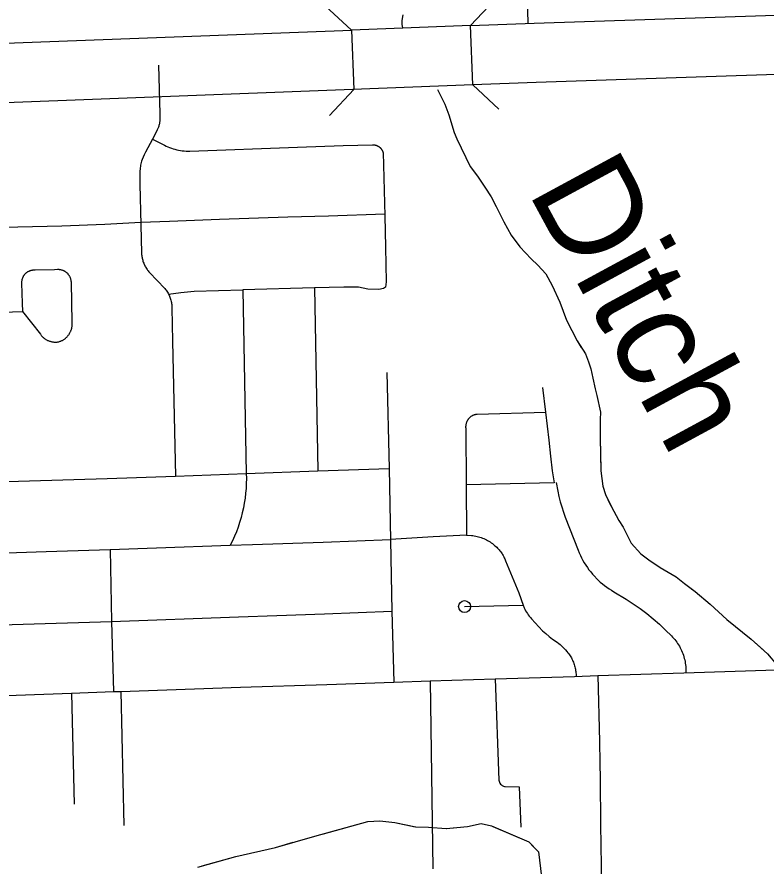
# Model space of a CAD drawing. Extents: x 309348 to 309445, y 336383 to 336484.
# Drawn here: x 309351.284 to 309351.915, y 336397.999 to 336398.714 of the extents above; entities that cross this region are included whole.
import ezdxf

# ---------------------------------------------------------------- set-up
doc = ezdxf.new("R2010")
doc.units = 0
doc.layers.add('R_Annotation', color=7, linetype='Continuous')

msp = doc.modelspace()

# ---------------------------------------------------------------- linework, layer by layer
at = {"layer": 'R_Annotation'}
for p, q in [((309351.56617, 336398.70288), (309351.56807, 336398.6529)), ((309351.56712, 336398.67789), (309351.56712, 336398.67789)), ((309351.66745, 336398.6817), (309351.66745, 336398.6817))]:
    msp.add_line(p, q, dxfattribs=at)
for points in [[(309351.71362, 336398.75238), (309351.71363, 336398.75235), (309351.71471, 336398.70854)], [(309351.6869, 336398.7287), (309351.6665, 336398.70669)], [(309351.56617, 336398.70288), (309351.54416, 336398.72328)], [(309352.59051, 336398.6964), (309352.17345, 336398.67641), (309352.08007, 336398.66997), (309352.0674, 336398.67038), (309351.72173, 336398.65873), (309351.66846, 336398.65671), (309351.6665, 336398.70669), (309351.71994, 336398.70871), (309352.06738, 336398.72043)], [(309351.60934, 336398.71581), (309351.60853, 336398.71093), (309351.60853, 336398.70768), (309351.60918, 336398.70494)], [(309351.66644, 336398.70668), (309351.56643, 336398.70289)], [(309349.8623, 336398.6397), (309350.03666, 336398.64449), (309350.29298, 336398.65654), (309350.52595, 336398.66544), (309350.56481, 336398.66918), (309350.69049, 336398.67195), (309350.82161, 336398.67722), (309351.09215, 336398.68617), (309351.11911, 336398.68871), (309351.22945, 336398.69012), (309351.56643, 336398.70289)], [(309351.40358, 336398.6733), (309351.40483, 336398.63253), (309351.40483, 336398.62737), (309351.40478, 336398.62668), (309351.40471, 336398.62599), (309351.40462, 336398.62531), (309351.4045, 336398.62463), (309351.40437, 336398.62396), (309351.4042, 336398.62329), (309351.40402, 336398.62263), (309351.40382, 336398.62197), (309351.40359, 336398.62132), (309351.40334, 336398.62068), (309351.40307, 336398.62004), (309351.40278, 336398.61942), (309351.40247, 336398.61881), (309351.40214, 336398.6182), (309351.39848, 336398.61117)], [(309351.66846, 336398.65671), (309351.56744, 336398.65288)], [(309351.6684, 336398.65671), (309351.69041, 336398.63631)], [(309351.56744, 336398.65288), (309351.23071, 336398.64011), (309351.12178, 336398.63873), (309351.09534, 336398.63623), (309350.82344, 336398.62723), (309350.69204, 336398.62195), (309350.56776, 336398.61921), (309350.5293, 336398.61551), (309350.29511, 336398.60657), (309350.03852, 336398.5945), (309349.8382, 336398.589)], [(309351.54767, 336398.63089), (309351.56807, 336398.6529)], [(309351.63875, 336398.65301), (309351.64487, 336398.64043), (309351.64812, 336398.63149), (309351.65259, 336398.61666), (309351.65503, 336398.61138), (309351.66619, 336398.58801), (309351.67229, 336398.57989), (309351.67838, 336398.57075), (309351.68386, 336398.56262), (309351.68812, 336398.55429), (309351.69442, 336398.54149), (309351.70071, 336398.53031), (309351.70802, 336398.52036), (309351.71757, 336398.5104), (309351.72325, 336398.50492), (309351.72995, 336398.4976), (309351.73523, 336398.48785), (309351.74173, 336398.47383), (309351.74721, 336398.4586), (309351.75635, 336398.44112), (309351.76325, 336398.43015), (309351.76569, 336398.42365), (309351.76792, 336398.41756), (309351.76955, 336398.40984), (309351.77158, 336398.40069), (309351.7728, 336398.39521), (309351.77605, 336398.38119), (309351.77564, 336398.37489), (309351.77564, 336398.35925), (309351.77625, 336398.33162), (309351.77787, 336398.31882), (309351.78011, 336398.31171), (309351.78478, 336398.30196), (309351.79148, 336398.28997), (309351.79493, 336398.28428), (309351.80163, 336398.27087), (309351.80996, 336398.26193), (309351.81666, 336398.25685), (309351.8262, 336398.25015), (309351.8396, 336398.24243), (309351.84671, 336398.23694), (309351.85564, 336398.23003), (309351.86844, 336398.21947)], [(309351.63875, 336398.65301), (309351.64487, 336398.64043), (309351.64812, 336398.63149), (309351.65259, 336398.61666), (309351.65285, 336398.61609)], [(309351.39848, 336398.61117), (309351.39269, 336398.60006), (309351.39168, 336398.59801), (309351.39072, 336398.59593), (309351.38982, 336398.59381), (309351.38946, 336398.59268), (309351.38914, 336398.59153), (309351.38885, 336398.59038), (309351.3886, 336398.58921), (309351.38839, 336398.58804), (309351.38822, 336398.58686), (309351.38808, 336398.58567), (309351.38799, 336398.58449), (309351.38793, 336398.5833), (309351.38791, 336398.5821), (309351.3879, 336398.57313), (309351.38889, 336398.53883)], [(309351.39848, 336398.61117), (309351.40871, 336398.60598), (309351.41013, 336398.60529), (309351.41157, 336398.60466), (309351.41303, 336398.60407), (309351.41451, 336398.60353), (309351.416, 336398.60304), (309351.41752, 336398.6026), (309351.41904, 336398.60222), (309351.42058, 336398.60189), (309351.42213, 336398.60161), (309351.42369, 336398.60138), (309351.42525, 336398.60121), (309351.42682, 336398.6011), (309351.4284, 336398.60103), (309351.42997, 336398.60102), (309351.52078, 336398.60427)], [(309351.52078, 336398.60427), (309351.55911, 336398.60565), (309351.58383, 336398.60641), (309351.58413, 336398.60641), (309351.58443, 336398.6064), (309351.58473, 336398.60639), (309351.58503, 336398.60636), (309351.58533, 336398.60633), (309351.58563, 336398.60628), (309351.58592, 336398.60622), (309351.58622, 336398.60616), (309351.58651, 336398.60608), (309351.5868, 336398.606), (309351.58708, 336398.6059), (309351.58737, 336398.6058), (309351.58764, 336398.60569), (309351.58792, 336398.60556), (309351.58819, 336398.60543), (309351.58846, 336398.60529), (309351.58872, 336398.60514), (309351.58897, 336398.60498), (309351.58923, 336398.60481), (309351.58947, 336398.60464)], [(309351.58947, 336398.60464), (309351.58971, 336398.60445), (309351.58994, 336398.60426), (309351.59017, 336398.60406), (309351.59039, 336398.60386), (309351.5906, 336398.60364), (309351.59081, 336398.60342), (309351.59101, 336398.6032), (309351.5912, 336398.60296), (309351.59138, 336398.60272), (309351.59155, 336398.60248), (309351.59172, 336398.60223), (309351.59188, 336398.60197), (309351.59203, 336398.60171), (309351.59217, 336398.60144), (309351.5923, 336398.60117), (309351.59242, 336398.60089), (309351.59253, 336398.60061), (309351.59264, 336398.60033), (309351.59273, 336398.60004), (309351.59281, 336398.59975), (309351.5942, 336398.54646)], [(309351.66418, 336398.59223), (309351.66619, 336398.58801), (309351.67229, 336398.57989), (309351.67838, 336398.57075), (309351.68386, 336398.56262), (309351.68812, 336398.55429), (309351.69442, 336398.54149), (309351.70071, 336398.53031), (309351.70495, 336398.52455)], [(309351.22817, 336398.5359), (309351.2601, 336398.53676), (309351.3223, 336398.53796), (309351.35838, 336398.53951), (309351.38882, 336398.54107), (309351.41302, 336398.54192), (309351.45512, 336398.54364), (309351.51268, 336398.54553), (309351.5467, 336398.54656), (309351.59416, 336398.54829)], [(309351.5942, 336398.54646), (309351.59484, 336398.52022)], [(309351.38889, 336398.53883), (309351.38941, 336398.51491), (309351.38945, 336398.51406), (309351.38953, 336398.51322), (309351.38963, 336398.51237), (309351.38976, 336398.51153), (309351.38992, 336398.5107), (309351.39011, 336398.50987), (309351.39033, 336398.50905), (309351.39058, 336398.50823), (309351.39086, 336398.50743), (309351.39116, 336398.50663), (309351.39149, 336398.50585), (309351.39184, 336398.50508), (309351.39223, 336398.50432), (309351.39264, 336398.50357), (309351.39307, 336398.50284), (309351.39353, 336398.50213), (309351.39402, 336398.50143), (309351.39452, 336398.50075), (309351.39505, 336398.50008), (309351.39561, 336398.49944), (309351.39618, 336398.49881), (309351.40909, 336398.48528), (309351.40967, 336398.48453), (309351.41022, 336398.48376), (309351.41075, 336398.48297), (309351.41125, 336398.48215), (309351.41172, 336398.48133), (309351.41216, 336398.48048)], [(309351.59484, 336398.52022), (309351.59529, 336398.49087), (309351.59497, 336398.48628), (309351.59323, 336398.48517), (309351.58927, 336398.48453), (309351.57991, 336398.48485), (309351.57199, 336398.48628), (309351.55963, 336398.48628), (309351.53504, 336398.48579), (309351.47476, 336398.48422)], [(309351.72291, 336398.50525), (309351.72325, 336398.50492), (309351.72995, 336398.4976), (309351.73523, 336398.48785), (309351.74173, 336398.47383), (309351.74721, 336398.4586), (309351.75635, 336398.44112), (309351.75975, 336398.43573)], [(309351.29159, 336398.4979), (309351.29187, 336398.49816), (309351.29215, 336398.4984), (309351.29243, 336398.49864), (309351.29273, 336398.49887), (309351.29303, 336398.49909), (309351.29334, 336398.49929), (309351.29366, 336398.49949), (309351.29399, 336398.49967), (309351.29432, 336398.49985), (309351.29465, 336398.50001), (309351.29499, 336398.50016), (309351.29534, 336398.5003), (309351.29569, 336398.50042), (309351.29605, 336398.50054), (309351.29641, 336398.50064), (309351.29677, 336398.50073), (309351.29713, 336398.50081), (309351.2975, 336398.50087), (309351.29787, 336398.50093), (309351.29824, 336398.50097), (309351.29861, 336398.50099), (309351.29898, 336398.50101), (309351.29936, 336398.50101), (309351.29973, 336398.501), (309351.31612, 336398.5014), (309351.31855, 336398.50148), (309351.31894, 336398.50149), (309351.31932, 336398.50148), (309351.31971, 336398.50146), (309351.32009, 336398.50142), (309351.32048, 336398.50137), (309351.32086, 336398.50131), (309351.32124, 336398.50124), (309351.32162, 336398.50115), (309351.32199, 336398.50105), (309351.32236, 336398.50093), (309351.32273, 336398.50081), (309351.32309, 336398.50067), (309351.32344, 336398.50051), (309351.32379, 336398.50035), (309351.32414, 336398.50017), (309351.32447, 336398.49998), (309351.3248, 336398.49978), (309351.32513, 336398.49957), (309351.32544, 336398.49935), (309351.32575, 336398.49911), (309351.32605, 336398.49887), (309351.32634, 336398.49861), (309351.32663, 336398.49835)], [(309351.32663, 336398.49835), (309351.3269, 336398.49807), (309351.32716, 336398.49779), (309351.32741, 336398.49749), (309351.32766, 336398.49719), (309351.32789, 336398.49688), (309351.32811, 336398.49656), (309351.32832, 336398.49624), (309351.32852, 336398.4959), (309351.3287, 336398.49556), (309351.32888, 336398.49522), (309351.32904, 336398.49487), (309351.32919, 336398.49451), (309351.32933, 336398.49415), (309351.32945, 336398.49378), (309351.32957, 336398.49341), (309351.32966, 336398.49303), (309351.32975, 336398.49266), (309351.32982, 336398.49227), (309351.32988, 336398.49189), (309351.32993, 336398.49151), (309351.32996, 336398.49112), (309351.32998, 336398.49073), (309351.32998, 336398.49035), (309351.33054, 336398.45699), (309351.3306, 336398.45649), (309351.33065, 336398.45598), (309351.33068, 336398.45547), (309351.33069, 336398.45495), (309351.33069, 336398.45444), (309351.33066, 336398.45393), (309351.33062, 336398.45342), (309351.33056, 336398.45291), (309351.33049, 336398.4524), (309351.3304, 336398.4519), (309351.33029, 336398.4514), (309351.33016, 336398.45091), (309351.33001, 336398.45041), (309351.32985, 336398.44993)], [(309351.29159, 336398.4979), (309351.29133, 336398.49764), (309351.29108, 336398.49736), (309351.29084, 336398.49708), (309351.2906, 336398.49679), (309351.29038, 336398.49649), (309351.29016, 336398.49618), (309351.28996, 336398.49587), (309351.28977, 336398.49555), (309351.28959, 336398.49522), (309351.28942, 336398.49489), (309351.28926, 336398.49455), (309351.28912, 336398.4942), (309351.28898, 336398.49386), (309351.28886, 336398.4935), (309351.28875, 336398.49315), (309351.28865, 336398.49279), (309351.28856, 336398.49242), (309351.28849, 336398.49206), (309351.28843, 336398.49169), (309351.28838, 336398.49132), (309351.28835, 336398.49094), (309351.28832, 336398.49057), (309351.28831, 336398.4902), (309351.28832, 336398.48982), (309351.28891, 336398.47293), (309351.28906, 336398.466)], [(309351.41216, 336398.48048), (309351.42238, 336398.482), (309351.43363, 336398.48311), (309351.47476, 336398.48422)], [(309351.47476, 336398.48422), (309351.47743, 336398.3294)], [(309351.53504, 336398.48579), (309351.53793, 336398.3316)], [(309351.41216, 336398.48048), (309351.41255, 336398.47965), (309351.41292, 336398.47881), (309351.41326, 336398.47796), (309351.41357, 336398.47709), (309351.41385, 336398.47622), (309351.4141, 336398.47533), (309351.41432, 336398.47444), (309351.4145, 336398.47354), (309351.41466, 336398.47264), (309351.41479, 336398.47173), (309351.41488, 336398.47082), (309351.41495, 336398.4699), (309351.41498, 336398.46898), (309351.41551, 336398.44097)], [(309351.22995, 336398.46395), (309351.28906, 336398.466)], [(309351.28906, 336398.466), (309351.30416, 336398.44671), (309351.30448, 336398.44627), (309351.30481, 336398.44585), (309351.30516, 336398.44543), (309351.30552, 336398.44503), (309351.30589, 336398.44464), (309351.30628, 336398.44427), (309351.30668, 336398.44391), (309351.3071, 336398.44356), (309351.30752, 336398.44323), (309351.30796, 336398.44291), (309351.30841, 336398.44261), (309351.30886, 336398.44232), (309351.30933, 336398.44205), (309351.30981, 336398.4418), (309351.31029, 336398.44156), (309351.31079, 336398.44135), (309351.31129, 336398.44114), (309351.31179, 336398.44096), (309351.31231, 336398.44079), (309351.31282, 336398.44064), (309351.31335, 336398.44051), (309351.31388, 336398.4404), (309351.31441, 336398.44031), (309351.31494, 336398.44024), (309351.31548, 336398.44018), (309351.31602, 336398.44014), (309351.31655, 336398.44013), (309351.31701, 336398.44013), (309351.31746, 336398.44014), (309351.31791, 336398.44017), (309351.31837, 336398.44021), (309351.31882, 336398.44026), (309351.31932, 336398.44037), (309351.31981, 336398.4405), (309351.3203, 336398.44065), (309351.32078, 336398.44081), (309351.32126, 336398.44099), (309351.32174, 336398.44118), (309351.3222, 336398.4414), (309351.32266, 336398.44162), (309351.32311, 336398.44187), (309351.32355, 336398.44213), (309351.32398, 336398.4424), (309351.3244, 336398.44269), (309351.32481, 336398.44299), (309351.32522, 336398.44331), (309351.32561, 336398.44364), (309351.32599, 336398.44398), (309351.32635, 336398.44434), (309351.32671, 336398.44471), (309351.32705, 336398.44509), (309351.32738, 336398.44548), (309351.32769, 336398.44588), (309351.32799, 336398.4463), (309351.32828, 336398.44672), (309351.32855, 336398.44715), (309351.32881, 336398.4476), (309351.32905, 336398.44805), (309351.32927, 336398.44851), (309351.32948, 336398.44897), (309351.32968, 336398.44945), (309351.32985, 336398.44993)], [(309351.41551, 336398.44097), (309351.41787, 336398.3272)], [(309351.59607, 336398.41457), (309351.59787, 336398.33367)], [(309351.76924, 336398.4113), (309351.76955, 336398.40984), (309351.77158, 336398.40069), (309351.7728, 336398.39521), (309351.77605, 336398.38119), (309351.77564, 336398.37489), (309351.77564, 336398.35925), (309351.77622, 336398.33286)], [(309351.72697, 336398.40199), (309351.72947, 336398.38105)], [(309351.66463, 336398.37533), (309351.66487, 336398.37563), (309351.66512, 336398.37592), (309351.66538, 336398.3762), (309351.66565, 336398.37647), (309351.66593, 336398.37674), (309351.66621, 336398.37699), (309351.66651, 336398.37723), (309351.66681, 336398.37747), (309351.66712, 336398.37769), (309351.66744, 336398.3779), (309351.66777, 336398.3781), (309351.6681, 336398.37829), (309351.66844, 336398.37847), (309351.66879, 336398.37863), (309351.66914, 336398.37879), (309351.66949, 336398.37893), (309351.66986, 336398.37905), (309351.67022, 336398.37917), (309351.67059, 336398.37927), (309351.67096, 336398.37936), (309351.67134, 336398.37944), (309351.67171, 336398.3795), (309351.67209, 336398.37955), (309351.72947, 336398.38105)], [(309351.72947, 336398.38105), (309351.73229, 336398.35752), (309351.73384, 336398.3441), (309351.73535, 336398.3318), (309351.73604, 336398.32669), (309351.73685, 336398.3216)], [(309351.66463, 336398.37533), (309351.66441, 336398.37502), (309351.66419, 336398.3747), (309351.66398, 336398.37438), (309351.66379, 336398.37405), (309351.6636, 336398.37372), (309351.66343, 336398.37337), (309351.66327, 336398.37302), (309351.66312, 336398.37267), (309351.66299, 336398.37231), (309351.66287, 336398.37195), (309351.66276, 336398.37158), (309351.66266, 336398.37121), (309351.66258, 336398.37084), (309351.6625, 336398.37046), (309351.66245, 336398.37008), (309351.6624, 336398.3697), (309351.66237, 336398.36932), (309351.66235, 336398.36894), (309351.66235, 336398.36855), (309351.66235, 336398.36817), (309351.66238, 336398.36779), (309351.66241, 336398.36741), (309351.66246, 336398.36702), (309351.66278, 336398.32002)], [(309351.53793, 336398.3316), (309351.59787, 336398.33367)], [(309351.59787, 336398.33367), (309351.59911, 336398.27335)], [(309351.36045, 336398.32538), (309351.41787, 336398.3272)], [(309351.41787, 336398.3272), (309351.47743, 336398.3294)], [(309351.47743, 336398.3294), (309351.47764, 336398.32524), (309351.47757, 336398.32108), (309351.47736, 336398.31692), (309351.47702, 336398.31277), (309351.47653, 336398.30863), (309351.4759, 336398.30451), (309351.47513, 336398.30042), (309351.47423, 336398.29635), (309351.47318, 336398.29232), (309351.47201, 336398.28832), (309351.47069, 336398.28437), (309351.46924, 336398.28046), (309351.46767, 336398.27661), (309351.46596, 336398.27281), (309351.46412, 336398.26907)], [(309351.47743, 336398.3294), (309351.53793, 336398.3316)], [(309351.21995, 336398.32092), (309351.36045, 336398.32538)], [(309351.73685, 336398.3216), (309351.66278, 336398.32002)], [(309351.66278, 336398.32002), (309351.66307, 336398.27756)], [(309351.73853, 336398.32192), (309351.73995, 336398.31444), (309351.74093, 336398.31003), (309351.74204, 336398.30565), (309351.74328, 336398.3013), (309351.74464, 336398.29698), (309351.74611, 336398.29272), (309351.75714, 336398.26478), (309351.75803, 336398.26258), (309351.75899, 336398.26044), (309351.76002, 336398.25833), (309351.76113, 336398.25626), (309351.7623, 336398.25423), (309351.76355, 336398.25224), (309351.76486, 336398.25029), (309351.76624, 336398.24839), (309351.76768, 336398.24654), (309351.76919, 336398.24474), (309351.7697, 336398.24417)], [(309351.78219, 336398.30736), (309351.78478, 336398.30196), (309351.79148, 336398.28997), (309351.79493, 336398.28428), (309351.80163, 336398.27087), (309351.80996, 336398.26193), (309351.81666, 336398.25685), (309351.8262, 336398.25015), (309351.83102, 336398.24737)], [(309351.66307, 336398.27756), (309351.63511, 336398.27604), (309351.5991, 336398.27398)], [(309351.66307, 336398.27756), (309351.66724, 336398.27725), (309351.66843, 336398.27712), (309351.66962, 336398.27694), (309351.67079, 336398.27673), (309351.67196, 336398.27648), (309351.67312, 336398.27619), (309351.67427, 336398.27586), (309351.67541, 336398.27548), (309351.67653, 336398.27507), (309351.67764, 336398.27462), (309351.67873, 336398.27414), (309351.67981, 336398.27361), (309351.68086, 336398.27305), (309351.6819, 336398.27245), (309351.68291, 336398.27182), (309351.68391, 336398.27115), (309351.68488, 336398.27045), (309351.68582, 336398.26971), (309351.68674, 336398.26895), (309351.68763, 336398.26815), (309351.68849, 336398.26732), (309351.68931, 336398.26648), (309351.68997, 336398.26579), (309351.69063, 336398.26506), (309351.69126, 336398.26431), (309351.69186, 336398.26354), (309351.69244, 336398.26274), (309351.69299, 336398.26193), (309351.69351, 336398.2611), (309351.694, 336398.26025), (309351.69446, 336398.25939), (309351.69489, 336398.25851), (309351.69529, 336398.25762), (309351.69566, 336398.25671), (309351.69599, 336398.25584), (309351.70701, 336398.22881), (309351.71086, 336398.21845)], [(309351.46412, 336398.26907), (309351.48283, 336398.26979), (309351.54237, 336398.27161)], [(309351.54237, 336398.27161), (309351.5991, 336398.27398)], [(309351.59911, 336398.27335), (309351.60031, 336398.21344)], [(309351.23367, 336398.26115), (309351.30892, 336398.26369), (309351.36293, 336398.26544)], [(309351.36293, 336398.26544), (309351.40203, 336398.26671), (309351.46412, 336398.26907)], [(309351.36293, 336398.26544), (309351.36411, 336398.20481)], [(309351.7697, 336398.24417), (309351.77401, 336398.23961), (309351.77575, 336398.23803), (309351.77755, 336398.23652), (309351.77939, 336398.23506), (309351.78129, 336398.23367), (309351.78323, 336398.23235), (309351.78521, 336398.2311), (309351.78728, 336398.22989), (309351.79767, 336398.22363), (309351.80354, 336398.21978), (309351.80927, 336398.21572), (309351.81486, 336398.21147), (309351.8203, 336398.20703), (309351.82558, 336398.20241), (309351.8307, 336398.19761), (309351.83564, 336398.19265), (309351.83659, 336398.19168), (309351.83753, 336398.19066), (309351.83843, 336398.18962), (309351.83929, 336398.18854), (309351.84012, 336398.18743), (309351.8409, 336398.1863), (309351.84165, 336398.18514), (309351.84237, 336398.18396), (309351.84304, 336398.18275), (309351.84366, 336398.18152), (309351.84425, 336398.18027), (309351.8448, 336398.179), (309351.8453, 336398.17771), (309351.84576, 336398.17641), (309351.84617, 336398.17509), (309351.84654, 336398.17376), (309351.84686, 336398.17242), (309351.84714, 336398.17106), (309351.84737, 336398.1697), (309351.84756, 336398.16833), (309351.8477, 336398.16696), (309351.84779, 336398.16558), (309351.84784, 336398.1642), (309351.84784, 336398.16282), (309351.8478, 336398.16146)], [(309351.85267, 336398.23234), (309351.85564, 336398.23003), (309351.86844, 336398.21947), (309351.88245, 336398.20647), (309351.90275, 336398.18981), (309351.91287, 336398.18088)], [(309351.86844, 336398.21947), (309351.88245, 336398.20647), (309351.90275, 336398.18981), (309351.91656, 336398.17762), (309351.9393, 336398.1506), (309351.95697, 336398.13516), (309351.96712, 336398.13008), (309351.98702, 336398.12032), (309352.00854, 336398.10996), (309352.0327, 336398.10001), (309352.04205, 336398.09513), (309352.0522, 336398.08802), (309352.06337, 336398.07766), (309352.0792, 336398.06689), (309352.09626, 336398.05267), (309352.10926, 336398.04048), (309352.13443, 336398.02118), (309352.15308, 336398.00952), (309352.16625, 336398.00111)], [(309351.54347, 336398.21136), (309351.60031, 336398.21344)], [(309351.60031, 336398.21344), (309351.6018, 336398.15375)], [(309351.66143, 336398.21737), (309351.71086, 336398.21845)], [(309351.71086, 336398.21845), (309351.71159, 336398.21635), (309351.71221, 336398.2151), (309351.71288, 336398.21387), (309351.71359, 336398.21266), (309351.71435, 336398.21147), (309351.71514, 336398.21031), (309351.71597, 336398.20918), (309351.71684, 336398.20808), (309351.71774, 336398.20702), (309351.72711, 336398.19699), (309351.72983, 336398.19458), (309351.73267, 336398.19224), (309351.73555, 336398.19002), (309351.73684, 336398.1892), (309351.73816, 336398.18829), (309351.73945, 336398.18734), (309351.74071, 336398.18635), (309351.74193, 336398.18532), (309351.74313, 336398.18425), (309351.74429, 336398.18314), (309351.74541, 336398.182), (309351.74649, 336398.18082), (309351.74754, 336398.1796), (309351.74853, 336398.17836), (309351.74915, 336398.17758), (309351.74976, 336398.17675), (309351.75033, 336398.17591), (309351.75088, 336398.17505), (309351.7514, 336398.17417), (309351.75189, 336398.17327), (309351.75235, 336398.17236), (309351.75277, 336398.17143), (309351.75317, 336398.17049), (309351.75353, 336398.16954), (309351.75386, 336398.16857), (309351.75416, 336398.16759), (309351.75442, 336398.16661), (309351.75465, 336398.16561), (309351.75485, 336398.16461), (309351.75501, 336398.1636), (309351.75514, 336398.16259), (309351.75524, 336398.16157), (309351.7553, 336398.16056), (309351.75533, 336398.15953), (309351.75532, 336398.15854)], [(309351.25017, 336398.20119), (309351.28046, 336398.20226), (309351.36411, 336398.20481)], [(309351.36411, 336398.20481), (309351.47095, 336398.2087)], [(309351.36411, 336398.20481), (309351.36573, 336398.14575)], [(309351.47095, 336398.2087), (309351.50331, 336398.20988), (309351.54347, 336398.21136)], [(309351.84617, 336398.16152), (309352.00162, 336398.16666)], [(309351.63246, 336398.15469), (309351.68717, 336398.15637)], [(309351.68717, 336398.15637), (309351.75394, 336398.15855)], [(309351.68717, 336398.15637), (309351.69036, 336398.07125), (309351.69047, 336398.07038), (309351.69074, 336398.06945), (309351.69116, 336398.06858), (309351.69174, 336398.06779), (309351.69244, 336398.06712), (309351.69324, 336398.06658), (309351.69413, 336398.06618), (309351.69507, 336398.06595), (309351.69557, 336398.0659), (309351.70736, 336398.06561), (309351.70893, 336398.03165)], [(309351.75394, 336398.15855), (309351.77381, 336398.1592)], [(309351.77381, 336398.1592), (309351.84617, 336398.16152)], [(309351.77381, 336398.1592), (309351.77498, 336398.10358)], [(309351.37188, 336398.14597), (309351.4728, 336398.14938)], [(309351.4728, 336398.14938), (309351.54533, 336398.15184)], [(309351.54533, 336398.15184), (309351.6018, 336398.15375)], [(309351.6018, 336398.15375), (309351.63246, 336398.15469)], [(309351.63246, 336398.15469), (309351.63482, 336397.99639)], [(309351.26026, 336398.14193), (309351.33029, 336398.14446)], [(309351.33029, 336398.14446), (309351.36573, 336398.14575)], [(309351.33029, 336398.14446), (309351.33249, 336398.05098)], [(309351.36573, 336398.14575), (309351.37188, 336398.14597)], [(309351.37188, 336398.14597), (309351.37439, 336398.03297)], [(309351.77498, 336398.10358), (309351.77535, 336398.08577), (309351.77554, 336398.07193)], [(309351.77554, 336398.07193), (309351.77605, 336398.0337)], [(309351.43673, 336397.99784), (309351.46875, 336398.00672), (309351.50211, 336398.01453), (309351.53521, 336398.02395), (309351.57987, 336398.03632), (309351.5901, 336398.03686), (309351.60274, 336398.03552), (309351.6205, 336398.03175), (309351.63099, 336398.03148), (309351.64606, 336398.0304), (309351.66382, 336398.03202), (309351.67539, 336398.03471), (309351.684, 336398.03256), (309351.71548, 336398.0191), (309351.72382, 336398.01076), (309351.72624, 336397.98977)], [(309351.54261, 336398.026), (309351.57987, 336398.03632), (309351.5901, 336398.03686), (309351.60274, 336398.03552), (309351.61996, 336398.03186)], [(309351.64631, 336398.03043), (309351.66382, 336398.03202), (309351.67539, 336398.03471), (309351.684, 336398.03256), (309351.68518, 336398.03205)], [(309351.77605, 336398.0337), (309351.77651, 336397.99897), (309351.77729, 336397.91887)], [(309351.68518, 336398.03205), (309351.71548, 336398.0191), (309351.72019, 336398.01439)], [(309351.44053, 336397.99889), (309351.46875, 336398.00672), (309351.50211, 336398.01453), (309351.51719, 336398.01882)]]:
    msp.add_lwpolyline(points, dxfattribs=at)
msp.add_circle((309351.66143, 336398.21737), 0.005, dxfattribs=at)

# ---------------------------------------------------------------- texts
msp.add_text('Ditch', height=0.084508, rotation=298.45701, dxfattribs=at).set_placement((309351.71404, 336398.56751))

doc.saveas('drawing.dxf')
